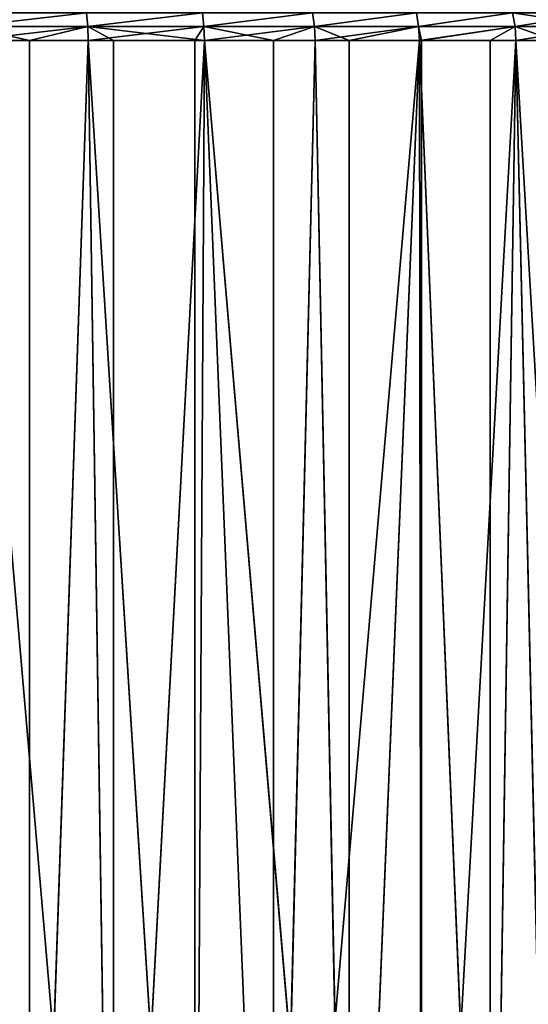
# Model space of a CAD drawing. Extents: x 1 to 179, y 3 to 406.
# Tile 440 of 499: x 103 to 119, y 310 to 341. Entities that reach past the tile are written whole.
import ezdxf

# ---------------------------------------------------------------- set-up
doc = ezdxf.new("R2010")
doc.units = 0
doc.header["$LTSCALE"] = 2.54
doc.layers.get('0').update_dxf_attribs({"color": 13, "linetype": 'CONTINUOUS'})

# ---------------------------------------------------------------- blocks, each defined once
blk = doc.blocks.new('OKR_G_Y_DOZOWNIK_STOJ_CY_T')
at = {"color": 0}
for p, q in [((105.493, 341.106, 152.625), (105.45, 341.534, 152.731)), ((105.45, 341.534, 230.97), (105.493, 341.106, 231.076)), ((105.493, 341.106, 152.625), (105.45, 341.534, 152.731)), ((105.45, 341.534, 230.97), (105.493, 341.106, 231.076)), ((109.098, 341.534, 154.397), (109.15, 341.106, 154.295)), ((109.15, 341.106, 229.406), (109.098, 341.534, 229.304)), ((109.098, 341.534, 154.397), (109.15, 341.106, 154.295)), ((109.15, 341.106, 229.406), (109.098, 341.534, 229.304)), ((112.57, 341.534, 156.402), (112.632, 341.106, 156.306)), ((112.57, 341.534, 156.402), (112.632, 341.106, 156.306)), ((112.57, 341.534, 227.299), (112.632, 341.106, 227.396)), ((112.57, 341.534, 227.299), (112.632, 341.106, 227.396)), ((115.837, 341.534, 224.973), (115.908, 341.106, 225.063)), ((115.837, 341.534, 158.728), (115.908, 341.106, 158.638)), ((115.837, 341.534, 158.728), (115.908, 341.106, 158.638)), ((115.837, 341.534, 224.973), (115.908, 341.106, 225.063)), ((118.946, 341.106, 222.43), (118.867, 341.534, 222.347)), ((118.867, 341.534, 161.354), (118.946, 341.106, 161.271)), ((118.867, 341.534, 161.354), (118.946, 341.106, 161.271)), ((118.946, 341.106, 222.43), (118.867, 341.534, 222.347)), ((105.493, 341.106, 152.625), (101.693, 341.106, 151.31)), ((105.493, 341.106, 152.625), (101.693, 341.106, 151.31)), ((101.693, 341.106, 232.392), (105.493, 341.106, 231.076)), ((101.693, 341.106, 232.392), (105.493, 341.106, 231.076)), ((101.693, 341.106, 232.392), (103.661, 340.665, 231.802)), ((101.693, 341.106, 232.392), (103.661, 340.665, 231.802)), ((105.493, 341.106, 231.076), (103.661, 340.665, 231.802)), ((105.493, 341.106, 231.076), (103.661, 340.665, 231.802)), ((105.507, 340.665, 231.112), (105.493, 341.106, 231.076)), ((109.15, 341.106, 154.295), (105.493, 341.106, 152.625)), ((105.493, 341.106, 231.076), (109.15, 341.106, 229.406)), ((105.493, 341.106, 152.625), (105.507, 340.665, 152.589)), ((109.168, 340.665, 154.261), (105.493, 341.106, 152.625)), ((109.15, 341.106, 154.295), (105.493, 341.106, 152.625)), ((109.168, 340.665, 154.261), (105.493, 341.106, 152.625)), ((106.299, 340.665, 152.915), (105.493, 341.106, 152.625)), ((106.299, 340.665, 152.915), (105.493, 341.106, 152.625)), ((105.493, 341.106, 152.625), (105.507, 340.665, 152.589)), ((105.507, 340.665, 231.112), (105.493, 341.106, 231.076)), ((105.493, 341.106, 231.076), (109.15, 341.106, 229.406)), ((105.507, 340.665, 231.112), (109.15, 341.106, 229.406)), ((105.507, 340.665, 231.112), (109.15, 341.106, 229.406)), ((108.863, 340.665, 229.596), (109.15, 341.106, 229.406)), ((108.863, 340.665, 229.596), (109.15, 341.106, 229.406)), ((109.168, 340.665, 154.261), (109.15, 341.106, 154.295)), ((109.15, 341.106, 154.295), (111.341, 340.665, 155.463)), ((109.168, 340.665, 154.261), (109.15, 341.106, 154.295)), ((109.15, 341.106, 154.295), (111.341, 340.665, 155.463)), ((109.15, 341.106, 154.295), (112.632, 341.106, 156.306)), ((109.15, 341.106, 154.295), (112.632, 341.106, 156.306)), ((109.15, 341.106, 229.406), (112.632, 341.106, 227.396)), ((109.15, 341.106, 229.406), (112.632, 341.106, 227.396)), ((109.15, 341.106, 229.406), (109.168, 340.665, 229.44)), ((109.15, 341.106, 229.406), (109.168, 340.665, 229.44)), ((111.341, 340.665, 155.463), (112.632, 341.106, 156.306)), ((111.341, 340.665, 155.463), (112.632, 341.106, 156.306)), ((112.632, 341.106, 156.306), (112.653, 340.665, 156.273)), ((115.908, 341.106, 158.638), (112.632, 341.106, 156.306)), ((115.908, 341.106, 158.638), (112.632, 341.106, 156.306)), ((112.632, 341.106, 156.306), (112.653, 340.665, 156.273)), ((113.723, 340.665, 226.717), (112.632, 341.106, 227.396)), ((112.632, 341.106, 227.396), (112.653, 340.665, 227.428)), ((113.723, 340.665, 226.717), (112.632, 341.106, 227.396)), ((115.908, 341.106, 225.063), (112.632, 341.106, 227.396)), ((115.908, 341.106, 225.063), (112.632, 341.106, 227.396)), ((112.632, 341.106, 227.396), (112.653, 340.665, 227.428)), ((115.908, 341.106, 225.063), (113.723, 340.665, 226.717)), ((115.908, 341.106, 225.063), (113.723, 340.665, 226.717)), ((115.932, 340.665, 225.094), (115.908, 341.106, 225.063)), ((115.932, 340.665, 158.608), (115.908, 341.106, 158.638)), ((115.908, 341.106, 158.638), (115.999, 340.665, 158.661)), ((115.908, 341.106, 225.063), (118.946, 341.106, 222.43)), ((115.932, 340.665, 158.608), (115.908, 341.106, 158.638)), ((115.908, 341.106, 158.638), (115.999, 340.665, 158.661)), ((115.908, 341.106, 158.638), (118.946, 341.106, 161.271)), ((115.908, 341.106, 158.638), (118.946, 341.106, 161.271)), ((115.932, 340.665, 225.094), (115.908, 341.106, 225.063)), ((115.908, 341.106, 225.063), (118.946, 341.106, 222.43)), ((115.932, 340.665, 225.094), (118.946, 341.106, 222.43)), ((115.932, 340.665, 225.094), (118.946, 341.106, 222.43)), ((115.999, 340.665, 158.661), (118.946, 341.106, 161.271)), ((115.999, 340.665, 158.661), (118.946, 341.106, 161.271)), ((118.157, 340.665, 223.216), (118.946, 341.106, 222.43)), ((118.157, 340.665, 223.216), (118.946, 341.106, 222.43)), ((118.973, 340.665, 161.243), (118.946, 341.106, 161.271)), ((118.946, 341.106, 161.271), (120.189, 340.665, 162.45)), ((118.973, 340.665, 161.243), (118.946, 341.106, 161.271)), ((121.721, 341.106, 164.181), (118.946, 341.106, 161.271)), ((121.721, 341.106, 164.181), (118.946, 341.106, 161.271)), ((118.946, 341.106, 161.271), (120.189, 340.665, 162.45)), ((118.946, 341.106, 222.43), (121.721, 341.106, 219.52)), ((118.946, 341.106, 222.43), (121.721, 341.106, 219.52)), ((118.946, 341.106, 222.43), (118.973, 340.665, 222.458)), ((118.946, 341.106, 222.43), (118.973, 340.665, 222.458)), ((103.661, 340.665, 231.802), (101.704, 340.665, 232.429)), ((101.704, 340.665, 151.273), (105.507, 340.665, 152.589)), ((101.704, 340.665, 151.273), (105.507, 340.665, 152.589)), ((103.661, 340.665, 231.802), (101.704, 340.665, 232.429)), ((105.507, 340.665, 231.112), (103.661, 287.325, 231.802)), ((105.507, 340.665, 231.112), (103.661, 287.325, 231.802)), ((105.507, 340.665, 231.112), (103.661, 340.665, 231.802)), ((103.661, 340.665, 231.802), (103.661, 287.325, 231.802)), ((103.661, 340.665, 231.802), (103.661, 287.325, 231.802)), ((105.507, 340.665, 231.112), (103.661, 340.665, 231.802)), ((108.863, 287.325, 229.596), (105.507, 340.665, 231.112)), ((108.863, 340.665, 229.596), (105.507, 340.665, 231.112)), ((108.863, 287.325, 229.596), (105.507, 340.665, 231.112)), ((106.299, 287.325, 152.915), (105.507, 340.665, 152.589)), ((105.507, 340.665, 152.589), (106.299, 340.665, 152.915)), ((106.299, 287.325, 152.915), (105.507, 340.665, 152.589)), ((105.507, 340.665, 152.589), (106.299, 340.665, 152.915)), ((108.863, 340.665, 229.596), (105.507, 340.665, 231.112)), ((106.299, 287.325, 152.915), (109.168, 340.665, 154.261)), ((106.299, 287.325, 152.915), (109.168, 340.665, 154.261)), ((106.299, 287.325, 152.915), (106.299, 340.665, 152.915)), ((106.299, 340.665, 152.915), (109.168, 340.665, 154.261)), ((106.299, 287.325, 152.915), (106.299, 340.665, 152.915)), ((106.299, 340.665, 152.915), (109.168, 340.665, 154.261)), ((109.168, 340.665, 229.44), (108.863, 287.325, 229.596)), ((109.168, 340.665, 229.44), (108.863, 287.325, 229.596)), ((109.168, 340.665, 229.44), (108.863, 340.665, 229.596)), ((108.863, 340.665, 229.596), (108.863, 287.325, 229.596)), ((108.863, 340.665, 229.596), (108.863, 287.325, 229.596)), ((109.168, 340.665, 229.44), (108.863, 340.665, 229.596)), ((112.653, 340.665, 227.428), (109.168, 340.665, 229.44)), ((109.168, 340.665, 229.44), (113.723, 287.325, 226.717)), ((109.168, 340.665, 229.44), (113.723, 287.325, 226.717)), ((111.341, 287.325, 155.463), (109.168, 340.665, 154.261)), ((109.168, 340.665, 154.261), (111.341, 340.665, 155.463)), ((111.341, 287.325, 155.463), (109.168, 340.665, 154.261)), ((109.168, 340.665, 154.261), (111.341, 340.665, 155.463)), ((112.653, 340.665, 227.428), (109.168, 340.665, 229.44)), ((111.341, 340.665, 155.463), (112.653, 340.665, 156.273)), ((112.653, 340.665, 156.273), (111.341, 287.325, 155.463)), ((111.341, 287.325, 155.463), (111.341, 340.665, 155.463)), ((112.653, 340.665, 156.273), (111.341, 287.325, 155.463)), ((115.932, 340.665, 158.608), (111.341, 287.325, 155.463)), ((115.932, 340.665, 158.608), (111.341, 287.325, 155.463)), ((111.341, 287.325, 155.463), (111.341, 340.665, 155.463)), ((111.341, 340.665, 155.463), (112.653, 340.665, 156.273)), ((113.723, 340.665, 226.717), (112.653, 340.665, 227.428)), ((112.653, 340.665, 227.428), (113.723, 287.325, 226.717)), ((112.653, 340.665, 227.428), (113.723, 287.325, 226.717)), ((112.653, 340.665, 156.273), (115.932, 340.665, 158.608)), ((112.653, 340.665, 156.273), (115.932, 340.665, 158.608)), ((113.723, 340.665, 226.717), (112.653, 340.665, 227.428)), ((113.723, 287.325, 226.717), (113.723, 340.665, 226.717)), ((113.723, 287.325, 226.717), (113.723, 340.665, 226.717)), ((113.723, 287.325, 226.717), (115.932, 340.665, 225.094)), ((115.932, 340.665, 225.094), (113.723, 340.665, 226.717)), ((113.723, 287.325, 226.717), (115.932, 340.665, 225.094)), ((115.932, 340.665, 225.094), (113.723, 340.665, 226.717)), ((118.157, 287.325, 223.216), (115.932, 340.665, 225.094)), ((118.157, 287.325, 223.216), (115.932, 340.665, 225.094)), ((118.157, 340.665, 223.216), (115.932, 340.665, 225.094)), ((115.932, 340.665, 158.608), (115.999, 287.325, 158.661)), ((115.932, 340.665, 158.608), (115.999, 287.325, 158.661)), ((115.932, 340.665, 158.608), (115.999, 340.665, 158.661)), ((115.932, 340.665, 158.608), (115.999, 340.665, 158.661)), ((118.157, 340.665, 223.216), (115.932, 340.665, 225.094)), ((115.999, 287.325, 158.661), (118.973, 340.665, 161.243)), ((115.999, 340.665, 158.661), (115.999, 287.325, 158.661)), ((115.999, 340.665, 158.661), (115.999, 287.325, 158.661)), ((115.999, 340.665, 158.661), (118.973, 340.665, 161.243)), ((115.999, 287.325, 158.661), (118.973, 340.665, 161.243)), ((115.999, 340.665, 158.661), (118.973, 340.665, 161.243)), ((118.157, 287.325, 223.216), (118.157, 340.665, 223.216)), ((118.157, 287.325, 223.216), (118.157, 340.665, 223.216)), ((118.157, 287.325, 223.216), (118.973, 340.665, 222.458)), ((118.973, 340.665, 222.458), (118.157, 340.665, 223.216)), ((118.157, 287.325, 223.216), (118.973, 340.665, 222.458)), ((118.973, 340.665, 222.458), (118.157, 340.665, 223.216)), ((122.085, 287.325, 219.155), (118.973, 340.665, 222.458)), ((122.085, 287.325, 219.155), (118.973, 340.665, 222.458)), ((121.75, 340.665, 219.545), (118.973, 340.665, 222.458)), ((118.973, 340.665, 161.243), (120.189, 287.325, 162.45)), ((118.973, 340.665, 161.243), (120.189, 287.325, 162.45)), ((118.973, 340.665, 161.243), (120.189, 340.665, 162.45)), ((118.973, 340.665, 161.243), (120.189, 340.665, 162.45)), ((121.75, 340.665, 219.545), (118.973, 340.665, 222.458))]:
    blk.add_line(p, q, dxfattribs=at)
mesh = blk.add_polyface(dxfattribs=at)
corners = [(105.45, 341.534, 152.731), (101.693, 341.106, 151.31), (101.661, 341.534, 151.42), (105.493, 341.106, 152.625)]
mesh.append_faces([[corners[k] for k in face] for face in [(0, 1, 2), (1, 0, 3)]], dxfattribs={"vtx0": -1, "color": 0})
mesh = blk.add_polyface(dxfattribs=at)
corners = [(101.693, 341.106, 232.392), (105.45, 341.534, 230.97), (101.661, 341.534, 232.282), (105.493, 341.106, 231.076)]
mesh.append_faces([[corners[k] for k in face] for face in [(0, 1, 2), (1, 0, 3)]], dxfattribs={"vtx0": -1, "color": 0})
mesh = blk.add_polyface(dxfattribs=at)
corners = [(109.098, 341.534, 154.397), (105.493, 341.106, 152.625), (105.45, 341.534, 152.731), (109.15, 341.106, 154.295)]
mesh.append_faces([[corners[k] for k in face] for face in [(0, 1, 2), (1, 0, 3)]], dxfattribs={"vtx0": -1, "color": 0})
mesh = blk.add_polyface(dxfattribs=at)
corners = [(105.493, 341.106, 231.076), (109.098, 341.534, 229.304), (105.45, 341.534, 230.97), (109.15, 341.106, 229.406)]
mesh.append_faces([[corners[k] for k in face] for face in [(0, 1, 2), (1, 0, 3)]], dxfattribs={"vtx0": -1, "color": 0})
mesh = blk.add_polyface(dxfattribs=at)
corners = [(112.57, 341.534, 156.402), (109.15, 341.106, 154.295), (109.098, 341.534, 154.397), (112.632, 341.106, 156.306)]
mesh.append_faces([[corners[k] for k in face] for face in [(0, 1, 2), (1, 0, 3)]], dxfattribs={"vtx0": -1, "color": 0})
mesh = blk.add_polyface(dxfattribs=at)
corners = [(109.15, 341.106, 229.406), (112.57, 341.534, 227.299), (109.098, 341.534, 229.304), (112.632, 341.106, 227.396)]
mesh.append_faces([[corners[k] for k in face] for face in [(0, 1, 2), (1, 0, 3)]], dxfattribs={"vtx0": -1, "color": 0})
mesh = blk.add_polyface(dxfattribs=at)
corners = [(115.837, 341.534, 158.728), (112.632, 341.106, 156.306), (112.57, 341.534, 156.402), (115.908, 341.106, 158.638)]
mesh.append_faces([[corners[k] for k in face] for face in [(0, 1, 2), (1, 0, 3)]], dxfattribs={"vtx0": -1, "color": 0})
mesh = blk.add_polyface(dxfattribs=at)
corners = [(112.632, 341.106, 227.396), (115.837, 341.534, 224.973), (112.57, 341.534, 227.299), (115.908, 341.106, 225.063)]
mesh.append_faces([[corners[k] for k in face] for face in [(0, 1, 2), (1, 0, 3)]], dxfattribs={"vtx0": -1, "color": 0})
mesh = blk.add_polyface(dxfattribs=at)
corners = [(115.908, 341.106, 225.063), (118.867, 341.534, 222.347), (115.837, 341.534, 224.973), (118.946, 341.106, 222.43)]
mesh.append_faces([[corners[k] for k in face] for face in [(0, 1, 2), (1, 0, 3)]], dxfattribs={"vtx0": -1, "color": 0})
mesh = blk.add_polyface(dxfattribs=at)
corners = [(118.867, 341.534, 161.354), (115.908, 341.106, 158.638), (115.837, 341.534, 158.728), (118.946, 341.106, 161.271)]
mesh.append_faces([[corners[k] for k in face] for face in [(0, 1, 2), (1, 0, 3)]], dxfattribs={"vtx0": -1, "color": 0})
mesh = blk.add_polyface(dxfattribs=at)
corners = [(118.867, 341.534, 161.354), (121.721, 341.106, 164.181), (118.946, 341.106, 161.271), (121.635, 341.534, 164.256)]
mesh.append_faces([[corners[k] for k in face] for face in [(0, 1, 2), (1, 0, 3)]], dxfattribs={"vtx0": -1, "color": 0})
mesh = blk.add_polyface(dxfattribs=at)
corners = [(121.635, 341.534, 219.445), (118.946, 341.106, 222.43), (121.721, 341.106, 219.52), (118.867, 341.534, 222.347)]
mesh.append_faces([[corners[k] for k in face] for face in [(0, 1, 2), (1, 0, 3)]], dxfattribs={"vtx0": -1, "color": 0})
mesh = blk.add_polyface(dxfattribs=at)
corners = [(105.493, 341.106, 152.625), (101.704, 340.665, 151.273), (101.693, 341.106, 151.31), (105.507, 340.665, 152.589)]
mesh.append_faces([[corners[k] for k in face] for face in [(0, 1, 2), (1, 0, 3)]], dxfattribs={"vtx0": -1, "color": 0})
mesh = blk.add_polyface(dxfattribs=at)
corners = [(105.493, 341.106, 231.076), (101.693, 341.106, 232.392), (103.661, 340.665, 231.802)]
mesh.append_faces([[corners[k] for k in face] for face in [(0, 1, 2)]], dxfattribs={"color": 0})
mesh = blk.add_polyface(dxfattribs=at)
corners = [(103.661, 340.665, 231.802), (101.693, 341.106, 232.392), (101.704, 340.665, 232.429)]
mesh.append_faces([[corners[k] for k in face] for face in [(0, 1, 2)]], dxfattribs={"color": 0})
mesh = blk.add_polyface(dxfattribs=at)
corners = [(105.507, 340.665, 231.112), (105.493, 341.106, 231.076), (103.661, 340.665, 231.802)]
mesh.append_faces([[corners[k] for k in face] for face in [(0, 1, 2)]], dxfattribs={"color": 0})
mesh = blk.add_polyface(dxfattribs=at)
corners = [(109.168, 340.665, 154.261), (105.493, 341.106, 152.625), (109.15, 341.106, 154.295)]
mesh.append_faces([[corners[k] for k in face] for face in [(0, 1, 2)]], dxfattribs={"color": 0})
mesh = blk.add_polyface(dxfattribs=at)
corners = [(109.168, 340.665, 154.261), (106.299, 340.665, 152.915), (105.493, 341.106, 152.625)]
mesh.append_faces([[corners[k] for k in face] for face in [(0, 1, 2)]], dxfattribs={"color": 0})
mesh = blk.add_polyface(dxfattribs=at)
corners = [(106.299, 340.665, 152.915), (105.507, 340.665, 152.589), (105.493, 341.106, 152.625)]
mesh.append_faces([[corners[k] for k in face] for face in [(0, 1, 2)]], dxfattribs={"color": 0})
mesh = blk.add_polyface(dxfattribs=at)
corners = [(109.15, 341.106, 229.406), (105.493, 341.106, 231.076), (105.507, 340.665, 231.112)]
mesh.append_faces([[corners[k] for k in face] for face in [(0, 1, 2)]], dxfattribs={"color": 0})
mesh = blk.add_polyface(dxfattribs=at)
corners = [(109.15, 341.106, 229.406), (105.507, 340.665, 231.112), (108.863, 340.665, 229.596)]
mesh.append_faces([[corners[k] for k in face] for face in [(0, 1, 2)]], dxfattribs={"color": 0})
mesh = blk.add_polyface(dxfattribs=at)
corners = [(109.168, 340.665, 229.44), (109.15, 341.106, 229.406), (108.863, 340.665, 229.596)]
mesh.append_faces([[corners[k] for k in face] for face in [(0, 1, 2)]], dxfattribs={"color": 0})
mesh = blk.add_polyface(dxfattribs=at)
corners = [(111.341, 340.665, 155.463), (109.168, 340.665, 154.261), (109.15, 341.106, 154.295)]
mesh.append_faces([[corners[k] for k in face] for face in [(0, 1, 2)]], dxfattribs={"color": 0})
mesh = blk.add_polyface(dxfattribs=at)
corners = [(112.632, 341.106, 156.306), (111.341, 340.665, 155.463), (109.15, 341.106, 154.295)]
mesh.append_faces([[corners[k] for k in face] for face in [(0, 1, 2)]], dxfattribs={"color": 0})
mesh = blk.add_polyface(dxfattribs=at)
corners = [(109.168, 340.665, 229.44), (112.632, 341.106, 227.396), (109.15, 341.106, 229.406), (112.653, 340.665, 227.428)]
mesh.append_faces([[corners[k] for k in face] for face in [(0, 1, 2), (1, 0, 3)]], dxfattribs={"vtx0": -1, "color": 0})
mesh = blk.add_polyface(dxfattribs=at)
corners = [(112.653, 340.665, 156.273), (111.341, 340.665, 155.463), (112.632, 341.106, 156.306)]
mesh.append_faces([[corners[k] for k in face] for face in [(0, 1, 2)]], dxfattribs={"color": 0})
mesh = blk.add_polyface(dxfattribs=at)
corners = [(115.908, 341.106, 158.638), (112.653, 340.665, 156.273), (112.632, 341.106, 156.306), (115.932, 340.665, 158.608)]
mesh.append_faces([[corners[k] for k in face] for face in [(0, 1, 2), (1, 0, 3)]], dxfattribs={"vtx0": -1, "color": 0})
mesh = blk.add_polyface(dxfattribs=at)
corners = [(113.723, 340.665, 226.717), (112.632, 341.106, 227.396), (112.653, 340.665, 227.428)]
mesh.append_faces([[corners[k] for k in face] for face in [(0, 1, 2)]], dxfattribs={"color": 0})
mesh = blk.add_polyface(dxfattribs=at)
corners = [(115.908, 341.106, 225.063), (112.632, 341.106, 227.396), (113.723, 340.665, 226.717)]
mesh.append_faces([[corners[k] for k in face] for face in [(0, 1, 2)]], dxfattribs={"color": 0})
mesh = blk.add_polyface(dxfattribs=at)
corners = [(115.932, 340.665, 225.094), (115.908, 341.106, 225.063), (113.723, 340.665, 226.717)]
mesh.append_faces([[corners[k] for k in face] for face in [(0, 1, 2)]], dxfattribs={"color": 0})
mesh = blk.add_polyface(dxfattribs=at)
corners = [(115.999, 340.665, 158.661), (115.932, 340.665, 158.608), (115.908, 341.106, 158.638)]
mesh.append_faces([[corners[k] for k in face] for face in [(0, 1, 2)]], dxfattribs={"color": 0})
mesh = blk.add_polyface(dxfattribs=at)
corners = [(118.946, 341.106, 161.271), (115.999, 340.665, 158.661), (115.908, 341.106, 158.638)]
mesh.append_faces([[corners[k] for k in face] for face in [(0, 1, 2)]], dxfattribs={"color": 0})
mesh = blk.add_polyface(dxfattribs=at)
corners = [(118.946, 341.106, 222.43), (115.908, 341.106, 225.063), (115.932, 340.665, 225.094)]
mesh.append_faces([[corners[k] for k in face] for face in [(0, 1, 2)]], dxfattribs={"color": 0})
mesh = blk.add_polyface(dxfattribs=at)
corners = [(118.946, 341.106, 222.43), (115.932, 340.665, 225.094), (118.157, 340.665, 223.216)]
mesh.append_faces([[corners[k] for k in face] for face in [(0, 1, 2)]], dxfattribs={"color": 0})
mesh = blk.add_polyface(dxfattribs=at)
corners = [(118.973, 340.665, 161.243), (115.999, 340.665, 158.661), (118.946, 341.106, 161.271)]
mesh.append_faces([[corners[k] for k in face] for face in [(0, 1, 2)]], dxfattribs={"color": 0})
mesh = blk.add_polyface(dxfattribs=at)
corners = [(118.973, 340.665, 222.458), (118.946, 341.106, 222.43), (118.157, 340.665, 223.216)]
mesh.append_faces([[corners[k] for k in face] for face in [(0, 1, 2)]], dxfattribs={"color": 0})
mesh = blk.add_polyface(dxfattribs=at)
corners = [(120.189, 340.665, 162.45), (118.973, 340.665, 161.243), (118.946, 341.106, 161.271)]
mesh.append_faces([[corners[k] for k in face] for face in [(0, 1, 2)]], dxfattribs={"color": 0})
mesh = blk.add_polyface(dxfattribs=at)
corners = [(121.721, 341.106, 164.181), (120.189, 340.665, 162.45), (118.946, 341.106, 161.271)]
mesh.append_faces([[corners[k] for k in face] for face in [(0, 1, 2)]], dxfattribs={"color": 0})
mesh = blk.add_polyface(dxfattribs=at)
corners = [(121.721, 341.106, 219.52), (118.973, 340.665, 222.458), (121.75, 340.665, 219.545), (118.946, 341.106, 222.43)]
mesh.append_faces([[corners[k] for k in face] for face in [(0, 1, 2), (1, 0, 3)]], dxfattribs={"vtx0": -1, "color": 0})
mesh = blk.add_polyface(dxfattribs=at)
corners = [(103.661, 287.325, 231.802), (101.704, 340.665, 232.429), (98.213, 287.325, 233.294)]
mesh.append_faces([[corners[k] for k in face] for face in [(0, 1, 2)]], dxfattribs={"color": 0})
mesh = blk.add_polyface(dxfattribs=at)
corners = [(101.704, 340.665, 151.273), (106.299, 287.325, 152.915), (100.962, 287.325, 151.062), (105.507, 340.665, 152.589)]
mesh.append_faces([[corners[k] for k in face] for face in [(0, 1, 2), (1, 0, 3)]], dxfattribs={"vtx0": -1, "color": 0})
mesh = blk.add_polyface(dxfattribs=at)
corners = [(103.661, 340.665, 231.802), (101.704, 340.665, 232.429), (103.661, 287.325, 231.802)]
mesh.append_faces([[corners[k] for k in face] for face in [(0, 1, 2)]], dxfattribs={"color": 0})
mesh = blk.add_polyface(dxfattribs=at)
corners = [(108.863, 287.325, 229.596), (105.507, 340.665, 231.112), (103.661, 287.325, 231.802)]
mesh.append_faces([[corners[k] for k in face] for face in [(0, 1, 2)]], dxfattribs={"color": 0})
mesh = blk.add_polyface(dxfattribs=at)
corners = [(105.507, 340.665, 231.112), (103.661, 340.665, 231.802), (103.661, 287.325, 231.802)]
mesh.append_faces([[corners[k] for k in face] for face in [(0, 1, 2)]], dxfattribs={"color": 0})
mesh = blk.add_polyface(dxfattribs=at)
corners = [(108.863, 340.665, 229.596), (105.507, 340.665, 231.112), (108.863, 287.325, 229.596)]
mesh.append_faces([[corners[k] for k in face] for face in [(0, 1, 2)]], dxfattribs={"color": 0})
mesh = blk.add_polyface(dxfattribs=at)
corners = [(106.299, 287.325, 152.915), (105.507, 340.665, 152.589), (106.299, 340.665, 152.915)]
mesh.append_faces([[corners[k] for k in face] for face in [(0, 1, 2)]], dxfattribs={"color": 0})
mesh = blk.add_polyface(dxfattribs=at)
corners = [(111.341, 287.325, 155.463), (106.299, 287.325, 152.915), (109.168, 340.665, 154.261)]
mesh.append_faces([[corners[k] for k in face] for face in [(0, 1, 2)]], dxfattribs={"color": 0})
mesh = blk.add_polyface(dxfattribs=at)
corners = [(109.168, 340.665, 154.261), (106.299, 287.325, 152.915), (106.299, 340.665, 152.915)]
mesh.append_faces([[corners[k] for k in face] for face in [(0, 1, 2)]], dxfattribs={"color": 0})
mesh = blk.add_polyface(dxfattribs=at)
corners = [(113.723, 287.325, 226.717), (109.168, 340.665, 229.44), (108.863, 287.325, 229.596)]
mesh.append_faces([[corners[k] for k in face] for face in [(0, 1, 2)]], dxfattribs={"color": 0})
mesh = blk.add_polyface(dxfattribs=at)
corners = [(109.168, 340.665, 229.44), (108.863, 340.665, 229.596), (108.863, 287.325, 229.596)]
mesh.append_faces([[corners[k] for k in face] for face in [(0, 1, 2)]], dxfattribs={"color": 0})
mesh = blk.add_polyface(dxfattribs=at)
corners = [(113.723, 287.325, 226.717), (112.653, 340.665, 227.428), (109.168, 340.665, 229.44)]
mesh.append_faces([[corners[k] for k in face] for face in [(0, 1, 2)]], dxfattribs={"color": 0})
mesh = blk.add_polyface(dxfattribs=at)
corners = [(111.341, 287.325, 155.463), (109.168, 340.665, 154.261), (111.341, 340.665, 155.463)]
mesh.append_faces([[corners[k] for k in face] for face in [(0, 1, 2)]], dxfattribs={"color": 0})
mesh = blk.add_polyface(dxfattribs=at)
corners = [(112.653, 340.665, 156.273), (111.341, 287.325, 155.463), (111.341, 340.665, 155.463)]
mesh.append_faces([[corners[k] for k in face] for face in [(0, 1, 2)]], dxfattribs={"color": 0})
mesh = blk.add_polyface(dxfattribs=at)
corners = [(115.932, 340.665, 158.608), (111.341, 287.325, 155.463), (112.653, 340.665, 156.273)]
mesh.append_faces([[corners[k] for k in face] for face in [(0, 1, 2)]], dxfattribs={"color": 0})
mesh = blk.add_polyface(dxfattribs=at)
corners = [(115.999, 287.325, 158.661), (111.341, 287.325, 155.463), (115.932, 340.665, 158.608)]
mesh.append_faces([[corners[k] for k in face] for face in [(0, 1, 2)]], dxfattribs={"color": 0})
mesh = blk.add_polyface(dxfattribs=at)
corners = [(113.723, 340.665, 226.717), (112.653, 340.665, 227.428), (113.723, 287.325, 226.717)]
mesh.append_faces([[corners[k] for k in face] for face in [(0, 1, 2)]], dxfattribs={"color": 0})
mesh = blk.add_polyface(dxfattribs=at)
corners = [(115.932, 340.665, 225.094), (113.723, 340.665, 226.717), (113.723, 287.325, 226.717)]
mesh.append_faces([[corners[k] for k in face] for face in [(0, 1, 2)]], dxfattribs={"color": 0})
mesh = blk.add_polyface(dxfattribs=at)
corners = [(118.157, 287.325, 223.216), (115.932, 340.665, 225.094), (113.723, 287.325, 226.717)]
mesh.append_faces([[corners[k] for k in face] for face in [(0, 1, 2)]], dxfattribs={"color": 0})
mesh = blk.add_polyface(dxfattribs=at)
corners = [(118.157, 340.665, 223.216), (115.932, 340.665, 225.094), (118.157, 287.325, 223.216)]
mesh.append_faces([[corners[k] for k in face] for face in [(0, 1, 2)]], dxfattribs={"color": 0})
mesh = blk.add_polyface(dxfattribs=at)
corners = [(115.999, 287.325, 158.661), (115.932, 340.665, 158.608), (115.999, 340.665, 158.661)]
mesh.append_faces([[corners[k] for k in face] for face in [(0, 1, 2)]], dxfattribs={"color": 0})
mesh = blk.add_polyface(dxfattribs=at)
corners = [(120.189, 287.325, 162.45), (115.999, 287.325, 158.661), (118.973, 340.665, 161.243)]
mesh.append_faces([[corners[k] for k in face] for face in [(0, 1, 2)]], dxfattribs={"color": 0})
mesh = blk.add_polyface(dxfattribs=at)
corners = [(118.973, 340.665, 161.243), (115.999, 287.325, 158.661), (115.999, 340.665, 158.661)]
mesh.append_faces([[corners[k] for k in face] for face in [(0, 1, 2)]], dxfattribs={"color": 0})
mesh = blk.add_polyface(dxfattribs=at)
corners = [(118.973, 340.665, 222.458), (118.157, 340.665, 223.216), (118.157, 287.325, 223.216)]
mesh.append_faces([[corners[k] for k in face] for face in [(0, 1, 2)]], dxfattribs={"color": 0})
mesh = blk.add_polyface(dxfattribs=at)
corners = [(118.973, 340.665, 222.458), (118.157, 287.325, 223.216), (122.085, 287.325, 219.155)]
mesh.append_faces([[corners[k] for k in face] for face in [(0, 1, 2)]], dxfattribs={"color": 0})
mesh = blk.add_polyface(dxfattribs=at)
corners = [(118.973, 340.665, 222.458), (122.085, 287.325, 219.155), (121.75, 340.665, 219.545)]
mesh.append_faces([[corners[k] for k in face] for face in [(0, 1, 2)]], dxfattribs={"color": 0})
mesh = blk.add_polyface(dxfattribs=at)
corners = [(120.189, 287.325, 162.45), (118.973, 340.665, 161.243), (120.189, 340.665, 162.45)]
mesh.append_faces([[corners[k] for k in face] for face in [(0, 1, 2)]], dxfattribs={"color": 0})

msp = doc.modelspace()

# ---------------------------------------------------------------- block references
at = {"color": 0}
msp.add_blockref('OKR_G_Y_DOZOWNIK_STOJ_CY_T', (0, 0), dxfattribs=at)

doc.saveas('drawing.dxf')
